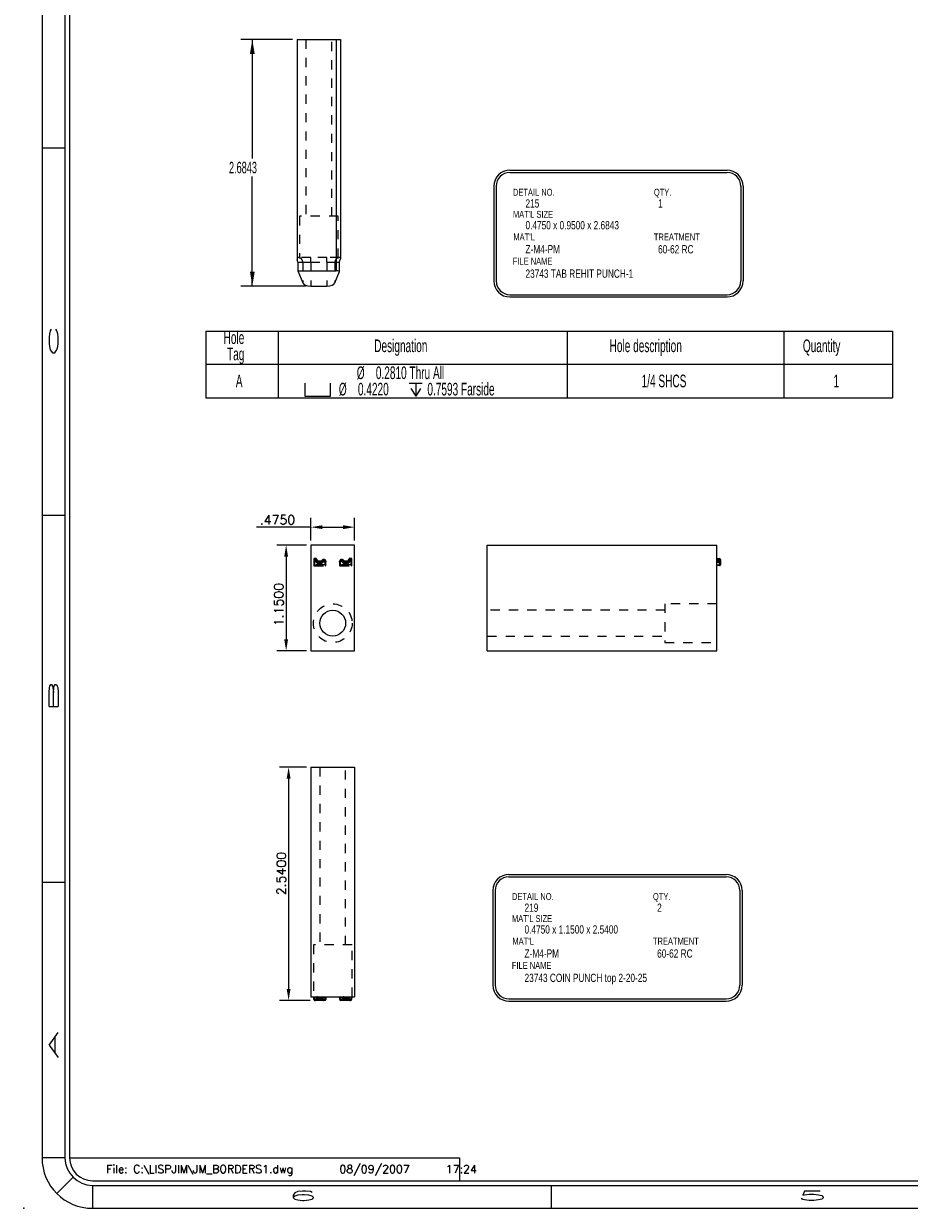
# Model space of a CAD drawing. Header units: inches. Extents: x 1802 to 2468, y -208 to -72.
# Tile 422 of 595: x 2231 to 2241, y -183 to -170. Entities that reach past the tile are written whole.
import ezdxf

# ---------------------------------------------------------------- set-up
doc = ezdxf.new("R2010")
doc.units = ezdxf.units.IN
doc.header["$LTSCALE"] = 0.5
doc.header["$MEASUREMENT"] = 0
doc.linetypes.add('HIDDEN', pattern=[0.225, 0.15, -0.075])
doc.layers.get('DEFPOINTS').update_dxf_attribs({"color": 8})
for name, color, linetype in [('SID-M-D', 42, 'Continuous'), ('SID-M-H', 4, 'HIDDEN'), ('SID-M-M', 233, 'Continuous'), ('SID-M-S', 105, 'Continuous')]:
    doc.layers.add(name, color=color, linetype=linetype)
doc.styles.add('DIEMAKER', font='romans.shx')
doc.styles.add('DM_AUTO_PLOT_UPDATE', font='ROMANS.SHX')
doc.styles.add('R', font='ROMAND.SHX')
doc.styles.add('SLDTEXTSTYLE0', font='TXT', dxfattribs={"width": 0.595745})
doc.dimstyles.new('LINEAR', dxfattribs={"dimtxt": 0.1, "dimasz": 0.125, "dimexe": 0.1, "dimexo": 0.05, "dimgap": 0.03, "dimtad": 1, "dimdec": 4, "dimzin": 4, "dimdsep": 46, "dimtxsty": 'DIEMAKER', "dimcen": 0, "dimclrd": 34, "dimclre": 34, "dimclrt": 42, "dimazin": 0, "dimtfac": 1, "dimtdec": 4, "dimtofl": 0, "dimtmove": 0, "dimatfit": 3, "dimfxl": 0, "dimtolj": 1, "dimtzin": 0, "dimarcsym": 0})

# ---------------------------------------------------------------- blocks, each defined once
blk = doc.blocks.new('*U9')
at = {"layer": 'SID-M-D'}
blk.add_point((-34.75, -0.55), dxfattribs=at)
at = {"layer": 'SID-M-S'}
for p, q in [((-34.55, 22), (-34.55, 0)), ((-34.3, 22), (-34.3, 0)), ((-34.25, 22), (-34.25, 0)), ((-34.55, 11), (-34.3, 11)), ((-34.55, 7), (-34.3, 7)), ((-34.55, 3), (-34.3, 3)), ((-34.3, 0), (-34.55, 0)), ((-34.25, 0), (-30, 0)), ((-30, 0), (-30, -0.25)), ((-34.212, -0.212), (-34.389, -0.389)), ((-34, -0.25), (0, -0.25)), ((-34, -0.3), (0, -0.3)), ((-34, -0.3), (-34, -0.55)), ((-29, -0.3), (-29, -0.55)), ((-34, -0.55), (0, -0.55))]:
    blk.add_line(p, q, dxfattribs=at)
for radius in [0.55, 0.3, 0.25]:
    blk.add_arc((-34, 0), radius, 180, 270, dxfattribs=at)
at = {"layer": 'SID-M-D', "style": 'R', "width": 4}
for s, p in [('C', (-34.374, 8.715)), ('B', (-34.374, 4.846)), ('A', (-34.374, 1.074))]:
    blk.add_text(s, height=0.1, rotation=90, dxfattribs=at).set_placement(p)
for s, p in [('6', (-31.882, -0.464)), ('5', (-26.327, -0.464))]:
    blk.add_text(s, height=0.1, dxfattribs=at).set_placement(p)
blk = doc.blocks.new('SW_SYMBOL_HOLE_SPOT')
at = {"layer": 'SID-M-D', "color": 0}
for p, q in [((0, 34.4), (0, 3)), ((63, 3), (63, 34.4)), ((0, 3), (63, 3))]:
    blk.add_line(p, q, dxfattribs=at)
blk = doc.blocks.new('SW_SYMBOL_HOLE_DEPTH')
at = {"layer": 'SID-M-D', "color": 0}
for p, q in [((0, 34.4), (31.5, 34.4)), ((15.7, 34.4), (15.7, 3)), ((3.9, 21.9), (15.7, 3)), ((27.6, 21.9), (15.7, 3))]:
    blk.add_line(p, q, dxfattribs=at)
blk = doc.blocks.new('*D184')
at = {"layer": 'DEFPOINTS', "color": 0}
for p in [(2234.764, -175.229), (2234.289, -175.425), (2234.764, -175.425)]:
    blk.add_point(p, dxfattribs=at)
at = {"layer": 'SID-M-D', "color": 34, "lineweight": -2}
for p, q in [((2234.289, -175.375), (2234.289, -175.129)), ((2234.764, -175.375), (2234.764, -175.129)), ((2234.289, -175.229), (2233.696, -175.229)), ((2234.414, -175.229), (2234.639, -175.229))]:
    blk.add_line(p, q, dxfattribs=at)
at = {"layer": 'SID-M-D', "color": 34}
for points in [[(2234.414, -175.208), (2234.414, -175.25), (2234.289, -175.229)], [(2234.639, -175.25), (2234.639, -175.208), (2234.764, -175.229)]]:
    blk.add_solid(points, dxfattribs=at)
at = {"layer": 'SID-M-D', "color": 42, "insert": (2233.924, -175.149), "char_height": 0.1, "attachment_point": 5, "style": 'DIEMAKER'}
blk.add_mtext('\\A1;.4750', dxfattribs=at)
blk = doc.blocks.new('*D185')
at = {"layer": 'DEFPOINTS', "color": 0}
for p in [(2234.289, -175.425), (2234.018, -176.575), (2234.289, -176.575)]:
    blk.add_point(p, dxfattribs=at)
at = {"layer": 'SID-M-D', "color": 34, "lineweight": -2}
for p, q in [((2234.239, -175.425), (2233.918, -175.425)), ((2234.018, -175.55), (2234.018, -176.45)), ((2234.239, -176.575), (2233.918, -176.575))]:
    blk.add_line(p, q, dxfattribs=at)
at = {"layer": 'SID-M-D', "color": 34}
for points in [[(2234.039, -175.55), (2233.997, -175.55), (2234.018, -175.425)], [(2233.997, -176.45), (2234.039, -176.45), (2234.018, -176.575)]]:
    blk.add_solid(points, dxfattribs=at)
at = {"layer": 'SID-M-D', "color": 42, "insert": (2233.938, -176.072), "char_height": 0.1, "attachment_point": 5, "rotation": 90, "style": 'DIEMAKER'}
blk.add_mtext('\\A1;1.1500', dxfattribs=at)
blk = doc.blocks.new('*D186')
at = {"layer": 'DEFPOINTS', "color": 0}
for p in [(2234.289, -177.843), (2234.045, -180.383), (2234.33, -180.383)]:
    blk.add_point(p, dxfattribs=at)
at = {"layer": 'SID-M-D', "color": 34, "lineweight": -2}
for p, q in [((2234.239, -177.843), (2233.945, -177.843)), ((2234.045, -177.968), (2234.045, -180.258)), ((2234.28, -180.383), (2233.945, -180.383))]:
    blk.add_line(p, q, dxfattribs=at)
at = {"layer": 'SID-M-D', "color": 34}
for points in [[(2234.066, -177.968), (2234.024, -177.968), (2234.045, -177.843)], [(2234.024, -180.258), (2234.066, -180.258), (2234.045, -180.383)]]:
    blk.add_solid(points, dxfattribs=at)
at = {"layer": 'SID-M-D', "color": 42, "insert": (2233.965, -179.001), "char_height": 0.1, "attachment_point": 5, "rotation": 90, "style": 'DIEMAKER'}
blk.add_mtext('\\A1;2.5400', dxfattribs=at)

msp = doc.modelspace()

# ---------------------------------------------------------------- linework, layer by layer
at = {"layer": 'SID-M-D'}
for p, q in [((2234.08682, -169.91861), (2233.52443, -169.91861)), ((2233.64943, -169.91861), (2233.64943, -171.21278)), ((2233.64943, -172.60289), (2233.64943, -171.41121)), ((2234.23575, -172.60289), (2233.52443, -172.60289))]:
    msp.add_line(p, q, dxfattribs=at)
at = {"layer": 'SID-M-D', "color": 0}
for p, q in [((2233.14394, -173.09405), (2233.14394, -173.45276)), ((2233.14394, -173.09405), (2233.93134, -173.09405)), ((2233.93134, -173.09405), (2233.93134, -173.45276)), ((2233.93134, -173.09405), (2237.08094, -173.09405)), ((2237.08094, -173.09405), (2237.08094, -173.45276)), ((2237.08094, -173.09405), (2239.44315, -173.09405)), ((2239.44315, -173.09405), (2239.44315, -173.45276)), ((2239.44315, -173.09405), (2240.62425, -173.09405)), ((2240.62425, -173.09405), (2240.62425, -173.45276)), ((2233.14394, -173.45276), (2233.93134, -173.45276)), ((2233.14394, -173.45276), (2233.14394, -173.81898)), ((2233.93134, -173.45276), (2237.08094, -173.45276)), ((2233.93134, -173.45276), (2233.93134, -173.81898)), ((2237.08094, -173.45276), (2239.44315, -173.45276)), ((2237.08094, -173.45276), (2237.08094, -173.81898)), ((2239.44315, -173.45276), (2240.62425, -173.45276)), ((2239.44315, -173.45276), (2239.44315, -173.81898)), ((2240.62425, -173.45276), (2240.62425, -173.81898)), ((2233.14394, -173.81898), (2233.93134, -173.81898)), ((2233.93134, -173.81898), (2237.08094, -173.81898)), ((2237.08094, -173.81898), (2239.44315, -173.81898)), ((2239.44315, -173.81898), (2240.62425, -173.81898))]:
    msp.add_line(p, q, dxfattribs=at)
at = {"layer": 'SID-M-D'}
for points in [[(2233.64943, -169.91861), (2233.62343, -170.07461), (2233.67543, -170.07461)], [(2233.64943, -172.60289), (2233.67543, -172.44689), (2233.62343, -172.44689)]]:
    msp.add_solid(points, dxfattribs=at)
at = {"layer": 'SID-M-H'}
for p, q in [((2234.23382, -169.91861), (2234.23382, -171.84361)), ((2234.51482, -171.84361), (2234.51482, -169.91861)), ((2234.58532, -171.84361), (2234.16332, -171.84361)), ((2234.16332, -171.84361), (2234.16332, -172.29361)), ((2234.58532, -172.29361), (2234.58532, -171.84361)), ((2234.14973, -172.29361), (2234.13682, -172.29361)), ((2234.14412, -172.34361), (2234.19858, -172.34361)), ((2234.28575, -172.29361), (2234.14973, -172.29361)), ((2234.19858, -172.34361), (2234.19858, -172.56633)), ((2234.19858, -172.34361), (2234.28575, -172.34361)), ((2234.28575, -172.34361), (2234.28575, -172.29361)), ((2234.46289, -172.29361), (2234.28575, -172.29361)), ((2234.28575, -172.34361), (2234.28575, -172.60289)), ((2234.28575, -172.34361), (2234.46289, -172.34361)), ((2234.46289, -172.34361), (2234.46289, -172.29361)), ((2234.59892, -172.29361), (2234.46289, -172.29361)), ((2234.46289, -172.34361), (2234.55006, -172.34361)), ((2234.46289, -172.34361), (2234.46289, -172.60289)), ((2234.55006, -172.34361), (2234.60053, -172.34361)), ((2234.55006, -172.34361), (2234.55006, -172.56633)), ((2234.61182, -172.29361), (2234.59892, -172.29361)), ((2234.31871, -175.5753), (2234.32031, -175.5769)), ((2234.31871, -175.5753), (2234.31871, -175.64458)), ((2234.3303, -175.5819), (2234.32031, -175.5769)), ((2234.32031, -175.5769), (2234.32031, -175.64298)), ((2234.32531, -175.57191), (2234.32371, -175.57031)), ((2234.34265, -175.57031), (2234.32371, -175.57031)), ((2234.32531, -175.57191), (2234.3303, -175.5819)), ((2234.34118, -175.57191), (2234.32531, -175.57191)), ((2234.34118, -175.57191), (2234.33661, -175.5819)), ((2234.34616, -175.57647), (2234.33661, -175.5819)), ((2234.34265, -175.57031), (2234.34118, -175.57191)), ((2234.34616, -175.57647), (2234.34762, -175.57487)), ((2234.34753, -175.59217), (2234.34616, -175.57647)), ((2234.34762, -175.57488), (2234.34762, -175.57487)), ((2234.7048, -175.57488), (2234.7048, -175.57487)), ((2234.7048, -175.57487), (2234.70627, -175.57647)), ((2234.70627, -175.57647), (2234.7049, -175.59217)), ((2234.70627, -175.57647), (2234.71582, -175.5819)), ((2234.72872, -175.57031), (2234.70978, -175.57031)), ((2234.71124, -175.57191), (2234.70978, -175.57031)), ((2234.72712, -175.57191), (2234.71124, -175.57191)), ((2234.71124, -175.57191), (2234.71582, -175.5819)), ((2234.72712, -175.57191), (2234.72213, -175.5819)), ((2234.73211, -175.5769), (2234.72213, -175.5819)), ((2234.72872, -175.57031), (2234.72712, -175.57191)), ((2234.73211, -175.5769), (2234.73371, -175.5753)), ((2234.73211, -175.64298), (2234.73211, -175.5769)), ((2234.73371, -175.64458), (2234.73371, -175.5753)), ((2238.71055, -175.57487), (2238.74107, -175.57647)), ((2238.74107, -175.57647), (2238.71055, -175.57487)), ((2238.71055, -175.5753), (2238.74107, -175.5769)), ((2238.71114, -175.58443), (2238.71055, -175.5812)), ((2238.74107, -175.57647), (2238.74107, -175.59217)), ((2238.74107, -175.59217), (2238.74107, -175.57647)), ((2238.74107, -175.5769), (2238.74107, -175.64298)), ((2234.32031, -175.64298), (2234.31871, -175.64458)), ((2234.3303, -175.63798), (2234.32031, -175.64298)), ((2234.32371, -175.64957), (2234.32531, -175.64797)), ((2234.32371, -175.64957), (2234.44732, -175.64957)), ((2234.3303, -175.63798), (2234.32531, -175.64797)), ((2234.32531, -175.64797), (2234.44572, -175.64797)), ((2234.3303, -175.5819), (2234.33661, -175.5819)), ((2234.3303, -175.63798), (2234.3303, -175.5819)), ((2234.44073, -175.63798), (2234.3303, -175.63798)), ((2234.33661, -175.5819), (2234.33758, -175.59304)), ((2234.34753, -175.59217), (2234.33758, -175.59304)), ((2234.34858, -175.59207), (2234.34753, -175.59217)), ((2234.39721, -175.59956), (2234.36873, -175.59956)), ((2234.36873, -175.61054), (2234.39721, -175.61054)), ((2234.36873, -175.61054), (2234.36873, -175.6116)), ((2234.36873, -175.6116), (2234.36873, -175.62158)), ((2234.39721, -175.6116), (2234.36873, -175.6116)), ((2234.36873, -175.62158), (2234.39721, -175.62158)), ((2234.39721, -175.61054), (2234.39721, -175.6116)), ((2234.39721, -175.6116), (2234.39721, -175.62158)), ((2234.41511, -175.59974), (2234.41603, -175.60026)), ((2234.44073, -175.61), (2234.45072, -175.61)), ((2234.44073, -175.61), (2234.44073, -175.63798)), ((2234.44073, -175.63798), (2234.45072, -175.64298)), ((2234.44073, -175.63798), (2234.44572, -175.64797)), ((2234.44572, -175.64797), (2234.44732, -175.64957)), ((2234.45232, -175.61), (2234.45072, -175.61)), ((2234.45072, -175.64298), (2234.45072, -175.61)), ((2234.45232, -175.64458), (2234.45072, -175.64298)), ((2234.45232, -175.64458), (2234.45232, -175.61)), ((2234.60011, -175.61), (2234.60011, -175.64458)), ((2234.60011, -175.61), (2234.60171, -175.61)), ((2234.60171, -175.64298), (2234.60011, -175.64458)), ((2234.6117, -175.61), (2234.60171, -175.61)), ((2234.60171, -175.61), (2234.60171, -175.64298)), ((2234.6117, -175.63798), (2234.60171, -175.64298)), ((2234.6051, -175.64957), (2234.6067, -175.64797)), ((2234.6051, -175.64957), (2234.72872, -175.64957)), ((2234.6117, -175.63798), (2234.6067, -175.64797)), ((2234.6067, -175.64797), (2234.72712, -175.64797)), ((2234.6117, -175.63798), (2234.6117, -175.61)), ((2234.72213, -175.63798), (2234.6117, -175.63798)), ((2234.63731, -175.59974), (2234.6364, -175.60026)), ((2234.68369, -175.59956), (2234.65522, -175.59956)), ((2234.65522, -175.61054), (2234.65522, -175.6116)), ((2234.65522, -175.61054), (2234.68369, -175.61054)), ((2234.65522, -175.62158), (2234.65522, -175.6116)), ((2234.68369, -175.6116), (2234.65522, -175.6116)), ((2234.65522, -175.62158), (2234.68369, -175.62158)), ((2234.68369, -175.61054), (2234.68369, -175.6116)), ((2234.68369, -175.62158), (2234.68369, -175.6116)), ((2234.70385, -175.59207), (2234.7049, -175.59217)), ((2234.7049, -175.59217), (2234.71485, -175.59304)), ((2234.71485, -175.59304), (2234.71582, -175.5819)), ((2234.71582, -175.5819), (2234.72213, -175.5819)), ((2234.72213, -175.5819), (2234.72213, -175.63798)), ((2234.73211, -175.64298), (2234.72213, -175.63798)), ((2234.72213, -175.63798), (2234.72712, -175.64797)), ((2234.72712, -175.64797), (2234.72872, -175.64957)), ((2234.73371, -175.64458), (2234.73211, -175.64298)), ((2238.71055, -175.59956), (2238.71055, -175.59956)), ((2238.71055, -175.59956), (2238.71055, -175.59956)), ((2238.71055, -175.61), (2238.74107, -175.61)), ((2238.71055, -175.61), (2238.74107, -175.61)), ((2238.74107, -175.64298), (2238.71055, -175.64458)), ((2238.71055, -175.64458), (2238.74107, -175.64298)), ((2238.74107, -175.64298), (2238.71055, -175.64458)), ((2238.71885, -175.59013), (2238.7158, -175.58939)), ((2238.74107, -175.59129), (2238.71883, -175.59012)), ((2238.72097, -175.59207), (2238.74107, -175.59217)), ((2238.72097, -175.59207), (2238.74107, -175.59217)), ((2238.72097, -175.59974), (2238.74107, -175.60026)), ((2238.72097, -175.61054), (2238.74107, -175.6116)), ((2238.72097, -175.61054), (2238.72097, -175.61054)), ((2238.72097, -175.61054), (2238.72097, -175.61054)), ((2238.74107, -175.61), (2238.74107, -175.59131)), ((2238.74107, -175.61), (2238.74107, -175.59131)), ((2238.74107, -175.59217), (2238.74107, -175.6116)), ((2238.74107, -175.6116), (2238.74107, -175.59217)), ((2238.74107, -175.6116), (2238.74107, -175.60026)), ((2238.74107, -175.60026), (2238.74107, -175.6116)), ((2238.75055, -175.61), (2238.74107, -175.61)), ((2238.74107, -175.61), (2238.74107, -175.64298)), ((2238.74107, -175.64298), (2238.74107, -175.61)), ((2238.75055, -175.61), (2238.74107, -175.61)), ((2238.14555, -176.06367), (2238.14555, -176.48567)), ((2238.71055, -176.06367), (2238.14555, -176.06367)), ((2238.14555, -176.13417), (2236.21055, -176.13417)), ((2236.21055, -176.41517), (2238.14555, -176.41517)), ((2238.14555, -176.48567), (2238.71055, -176.48567)), ((2234.38571, -177.8434), (2234.38571, -179.7784)), ((2234.66671, -179.7784), (2234.66671, -177.8434)), ((2234.73721, -179.7784), (2234.31521, -179.7784)), ((2234.31521, -179.7784), (2234.31521, -180.3434)), ((2234.73721, -180.3434), (2234.73721, -179.7784)), ((2234.32531, -180.37393), (2234.32371, -180.3434)), ((2234.34265, -180.3434), (2234.34118, -180.37393)), ((2234.34616, -180.37393), (2234.34762, -180.3434)), ((2234.34858, -180.35383), (2234.34753, -180.37393)), ((2234.36873, -180.35383), (2234.36873, -180.37393)), ((2234.36873, -180.35383), (2234.39721, -180.35383)), ((2234.39721, -180.35383), (2234.39721, -180.37393)), ((2234.41511, -180.35383), (2234.41603, -180.37393)), ((2234.63731, -180.35383), (2234.6364, -180.37393)), ((2234.65522, -180.35383), (2234.65522, -180.37393)), ((2234.65522, -180.35383), (2234.68369, -180.35383)), ((2234.68369, -180.35383), (2234.68369, -180.37393)), ((2234.70385, -180.35383), (2234.7049, -180.37393)), ((2234.7048, -180.3434), (2234.70627, -180.37393)), ((2234.71124, -180.37393), (2234.70978, -180.3434)), ((2234.72872, -180.3434), (2234.72712, -180.37393)), ((2234.34118, -180.37393), (2234.32531, -180.37393)), ((2234.34753, -180.37393), (2234.34616, -180.37393)), ((2234.36873, -180.37393), (2234.34753, -180.37393)), ((2234.39721, -180.37393), (2234.36873, -180.37393)), ((2234.36873, -180.37393), (2234.36873, -180.3834)), ((2234.41603, -180.37393), (2234.39721, -180.37393)), ((2234.39721, -180.37393), (2234.39721, -180.3834)), ((2234.45072, -180.37393), (2234.41603, -180.37393)), ((2234.6364, -180.37393), (2234.60171, -180.37393)), ((2234.65522, -180.37393), (2234.6364, -180.37393)), ((2234.65522, -180.3834), (2234.65522, -180.37393)), ((2234.68369, -180.37393), (2234.65522, -180.37393)), ((2234.68369, -180.3834), (2234.68369, -180.37393)), ((2234.7049, -180.37393), (2234.68369, -180.37393)), ((2234.70627, -180.37393), (2234.7049, -180.37393)), ((2234.72712, -180.37393), (2234.71124, -180.37393))]:
    msp.add_line(p, q, dxfattribs=at)
msp.add_circle((2234.52621, -176.27467), 0.211, dxfattribs=at)
for centre, radius, start, end in [((2234.14915, -172.34305), 0.04944, 359.344968, 89.329637), ((2234.5995, -172.34305), 0.04944, 90.670363, 180.655032), ((2234.32532, -175.57692), 0.00501, 90.183596, 179.816404), ((2234.34117, -175.57692), 0.00501, 5.164848, 89.835152), ((2234.71126, -175.57692), 0.00501, 90.164848, 174.835152), ((2234.7271, -175.57692), 0.00501, 0.183596, 89.816404), ((2238.718, -175.57419), 0.02319, 354.359228, 5.640772), ((2238.718, -175.57419), 0.02319, 354.359228, 5.640772), ((2238.71714, -175.57441), 0.02406, 354.043308, 5.956692), ((2234.32532, -175.64296), 0.00501, 180.183596, 269.816404), ((2234.36873, -175.59031), 0.03127, 185, 270), ((2234.36873, -175.59031), 0.02128, 185, 270), ((2234.39721, -175.59031), 0.02128, 270, 332.145087), ((2234.39721, -175.59031), 0.03127, 270, 331.426704), ((2234.43201, -175.61), 0.01871, 0, 148.629593), ((2234.43201, -175.61), 0.00872, 0, 147.17894), ((2234.44571, -175.64296), 0.00501, 270.183596, 359.816404), ((2234.62042, -175.61), 0.01871, 31.370407, 180), ((2234.60672, -175.64296), 0.00501, 180.183596, 269.816404), ((2234.62042, -175.61), 0.00872, 32.82106, 180), ((2234.65522, -175.59031), 0.03127, 208.573296, 270), ((2234.65522, -175.59031), 0.02128, 207.854913, 270), ((2234.68369, -175.59031), 0.02128, 270, 355), ((2234.68369, -175.59031), 0.03127, 270, 355), ((2234.7271, -175.64296), 0.00501, 270.183596, 359.816404), ((2238.74055, -175.60127), 0.01, 0, 87), ((2238.74334, -175.61951), 0.02744, 74.765802, 94.73921), ((2238.74334, -175.61951), 0.02744, 74.765802, 94.73921), ((2238.74055, -175.62158), 0.01, 0, 87), ((2238.71714, -175.64547), 0.02406, 354.043308, 5.956692), ((2238.71714, -175.64547), 0.02406, 354.043308, 5.956692), ((2238.71714, -175.64547), 0.02406, 354.043308, 5.956692), ((2234.32281, -180.35), 0.02406, 264.043308, 275.956692), ((2234.33756, -180.37342), 0.00998, 270.101794, 357.116372), ((2234.34367, -180.34499), 0.02905, 265.08793, 274.91207), ((2234.71486, -180.37342), 0.00998, 182.883628, 269.898206), ((2234.70876, -180.34499), 0.02905, 265.08793, 274.91207), ((2234.72962, -180.35), 0.02406, 264.043308, 275.956692)]:
    msp.add_arc(centre, radius, start, end, dxfattribs=at)
for centre, major_axis, ratio, start_param, end_param in [((2234.32372, -175.57532), (0.00355, -0.00355), 0.99726469, 2.35756402, 3.92562129), ((2234.34264, -175.57532), (-0.00339, -0.0037), 0.99748315, 2.4010828, 3.88210251), ((2234.70979, -175.57532), (0.00339, -0.0037), 0.99748315, 2.4010828, 3.88210251), ((2234.72871, -175.57532), (-0.00355, -0.00355), 0.99726469, 2.35756402, 3.92562129), ((2238.74055, -175.5819), (0.01, 0), 0.54357787, 0, 1.51843645), ((2238.74055, -175.5819), (0.01, 0), 0.54357787, 0, 1.51843645), ((2238.74055, -175.5819), (0.01, 0), 0.5, 0, 1.51843645), ((2234.32372, -175.64456), (0.00355, 0.00355), 0.99726469, 2.35756402, 3.92562129), ((2234.44731, -175.64456), (-0.00355, 0.00355), 0.99726469, 2.35756402, 3.92562129), ((2234.60512, -175.64456), (0.00355, 0.00355), 0.99726469, 2.35756402, 3.92562129), ((2234.72871, -175.64456), (-0.00355, 0.00355), 0.99726469, 2.35756402, 3.92562129), ((2238.74055, -175.63798), (0.01, 0), 0.5, 4.76474886, 6.28318531), ((2238.74055, -175.63798), (0.01, 0), 0.5, 4.76474886, 6.28318531), ((2238.74055, -175.63798), (0.01, 0), 0.5, 4.76474886, 6.28318531), ((2234.3303, -180.3734), (0, 0.01), 0.5, 1.6231562, 3.14159265), ((2234.33661, -180.3734), (0, 0.01), 0.95626294, 3.14159265, 4.6600291), ((2234.33661, -180.3734), (0, 0.01), 0.45816559, 3.14159265, 4.6600291), ((2234.71582, -180.3734), (0, 0.01), 0.95626294, 1.6231562, 3.14159265), ((2234.71582, -180.3734), (0, 0.01), 0.45816559, 1.6231562, 3.14159265), ((2234.72213, -180.3734), (0, 0.01), 0.5, 3.14159265, 4.6600291)]:
    msp.add_ellipse(centre, major_axis=major_axis, ratio=ratio, start_param=start_param, end_param=end_param, dxfattribs=at)
for points in [[(2234.35952, -175.59112), (2234.35902, -175.5854), (2234.35332, -175.58014), (2234.34762, -175.57488)], [(2234.34858, -175.59207), (2234.34808, -175.58636), (2234.34785, -175.58062), (2234.34762, -175.57488)], [(2234.7048, -175.57488), (2234.6991, -175.58014), (2234.69341, -175.5854), (2234.6929, -175.59112)], [(2234.7048, -175.57488), (2234.70458, -175.58062), (2234.70435, -175.58636), (2234.70385, -175.59207)], [(2238.71055, -175.57488), (2238.71576, -175.58062), (2238.72097, -175.58636), (2238.72097, -175.59207)], [(2238.72097, -175.59207), (2238.72097, -175.58636), (2238.71576, -175.58062), (2238.71055, -175.57488)], [(2234.34858, -180.35383), (2234.34808, -180.35383), (2234.34785, -180.34862), (2234.34762, -180.3434)], [(2234.7048, -180.3434), (2234.70458, -180.34862), (2234.70435, -180.35383), (2234.70385, -180.35383)]]:
    msp.add_open_spline(points, degree=3, dxfattribs=at)
for points, knots in [([(2234.45232, -175.61), (2234.45251, -175.60923), (2234.45291, -175.60769), (2234.45315, -175.60529), (2234.45312, -175.60237), (2234.45259, -175.59897), (2234.45082, -175.59387), (2234.44668, -175.588), (2234.43931, -175.58286), (2234.43014, -175.58065), (2234.4221, -175.5816), (2234.41607, -175.58408), (2234.41192, -175.58682), (2234.40824, -175.59026), (2234.4064, -175.59305), (2234.40548, -175.59446)], [0, 0, 0, 0, 0.03333988, 0.06714415, 0.10189152, 0.15669808, 0.21183353, 0.32937238, 0.45371364, 0.58426953, 0.71956023, 0.78873191, 0.85890201, 0.92886564, 1, 1, 1, 1]), ([(2234.64695, -175.59446), (2234.64635, -175.59351), (2234.64515, -175.59162), (2234.64294, -175.5891), (2234.64006, -175.58651), (2234.63636, -175.58409), (2234.63033, -175.5816), (2234.62228, -175.58065), (2234.61312, -175.58286), (2234.60574, -175.588), (2234.60161, -175.59386), (2234.59983, -175.59897), (2234.59926, -175.60275), (2234.59927, -175.60649), (2234.59983, -175.60884), (2234.60011, -175.61)], [0, 0, 0, 0, 0.04757096, 0.09439815, 0.14119875, 0.21106581, 0.2805356, 0.41582138, 0.54637253, 0.67070927, 0.78824385, 0.84308416, 0.89818182, 0.94974478, 1, 1, 1, 1]), ([(2238.71885, -175.59013), (2238.7178, -175.58996), (2238.71561, -175.5896), (2238.71282, -175.58752), (2238.7109, -175.58456), (2238.71066, -175.5823), (2238.71055, -175.5812)], [0, 0, 0, 0, 0.23376841, 0.49028192, 0.75187268, 1, 1, 1, 1]), ([(2234.35952, -175.59112), (2234.35701, -175.59134), (2234.35409, -175.59159), (2234.34986, -175.59196), (2234.34871, -175.59206), (2234.34858, -175.59207)], [0, 0, 0, 0, 0.5, 0.5, 1, 1, 1, 1]), ([(2234.34858, -175.59207), (2234.34901, -175.59706), (2234.35138, -175.60185), (2234.35875, -175.60861), (2234.36373, -175.61054), (2234.36873, -175.61054)], [0, 0, 0, 0, 0.5, 0.5, 1, 1, 1, 1]), ([(2234.36873, -175.59956), (2234.36815, -175.59953), (2234.36701, -175.59948), (2234.36536, -175.599), (2234.36383, -175.59822), (2234.36247, -175.59718), (2234.3613, -175.5959), (2234.36041, -175.59443), (2234.35976, -175.59282), (2234.3596, -175.59168), (2234.35952, -175.59112)], [0, 0, 0, 0, 0.12673421, 0.24938413, 0.37243145, 0.50031606, 0.62306488, 0.75001478, 0.87494199, 1, 1, 1, 1]), ([(2234.36873, -175.59956), (2234.36873, -175.60208), (2234.36873, -175.60501), (2234.36873, -175.60925), (2234.36873, -175.61041), (2234.36873, -175.61054)], [0, 0, 0, 0, 0.5, 0.5, 1, 1, 1, 1]), ([(2234.40548, -175.59446), (2234.4052, -175.59495), (2234.40464, -175.59593), (2234.40346, -175.59718), (2234.40187, -175.59837), (2234.39977, -175.59936), (2234.39806, -175.59949), (2234.39721, -175.59956)], [0, 0, 0, 0, 0.16585661, 0.3305361, 0.49973771, 0.75036766, 1, 1, 1, 1]), ([(2234.39721, -175.59956), (2234.39721, -175.60208), (2234.39721, -175.60501), (2234.39721, -175.60925), (2234.39721, -175.61041), (2234.39721, -175.61054)], [0, 0, 0, 0, 0.5, 0.5, 1, 1, 1, 1]), ([(2234.39721, -175.61054), (2234.39813, -175.61051), (2234.39996, -175.61043), (2234.40266, -175.60985), (2234.40526, -175.60894), (2234.40851, -175.60726), (2234.41218, -175.60439), (2234.41414, -175.60129), (2234.41511, -175.59974)], [0, 0, 0, 0, 0.12533733, 0.25067459, 0.3760117, 0.50134859, 0.75067401, 1, 1, 1, 1]), ([(2234.40548, -175.59446), (2234.4061, -175.5948), (2234.40744, -175.59553), (2234.4095, -175.59666), (2234.41158, -175.59781), (2234.4134, -175.59883), (2234.41472, -175.59956), (2234.41497, -175.5997), (2234.41509, -175.59977)], [0, 0, 0, 0, 0.12704341, 0.27437717, 0.44074004, 0.62206933, 0.8113982, 1, 1, 1, 1]), ([(2234.41511, -175.59974), (2234.4156, -175.59901), (2234.41657, -175.59753), (2234.41841, -175.59556), (2234.42052, -175.59381), (2234.42291, -175.59234), (2234.42553, -175.59119), (2234.42836, -175.59042), (2234.43132, -175.59006), (2234.43437, -175.59016), (2234.43776, -175.59079), (2234.44144, -175.5922), (2234.44514, -175.59462), (2234.44855, -175.59819), (2234.45154, -175.60331), (2234.45204, -175.60762), (2234.45232, -175.61)], [0, 0, 0, 0, 0.0495045, 0.10014014, 0.15195699, 0.20500313, 0.25932471, 0.3149661, 0.37197002, 0.43037761, 0.49022862, 0.57139234, 0.6582121, 0.74634958, 0.86020593, 1, 1, 1, 1]), ([(2234.41603, -175.60026), (2234.41615, -175.60032), (2234.41714, -175.60088), (2234.42032, -175.60271), (2234.42251, -175.60398), (2234.42467, -175.60527)], [0, 0, 0, 0, 0.5, 0.5, 1, 1, 1, 1]), ([(2234.60011, -175.61), (2234.60016, -175.60905), (2234.60026, -175.60723), (2234.60086, -175.60464), (2234.60169, -175.60233), (2234.60271, -175.60029), (2234.60384, -175.59853), (2234.60503, -175.59704), (2234.60621, -175.59579), (2234.60813, -175.59408), (2234.61098, -175.5922), (2234.61541, -175.5905), (2234.62044, -175.58987), (2234.62578, -175.59066), (2234.63052, -175.59274), (2234.63452, -175.59578), (2234.63639, -175.59844), (2234.63731, -175.59974)], [0, 0, 0, 0, 0.05571455, 0.10771688, 0.15602685, 0.20066293, 0.24164225, 0.2789806, 0.31269251, 0.34279132, 0.42956952, 0.51076103, 0.61720657, 0.71910378, 0.81669336, 0.91023309, 1, 1, 1, 1]), ([(2234.6364, -175.60026), (2234.63628, -175.60032), (2234.63529, -175.60088), (2234.63211, -175.60271), (2234.62992, -175.60398), (2234.62775, -175.60527)], [0, 0, 0, 0, 0.5, 0.5, 1, 1, 1, 1]), ([(2234.63731, -175.59974), (2234.63777, -175.60053), (2234.63869, -175.60211), (2234.64045, -175.60423), (2234.64246, -175.6061), (2234.64546, -175.60819), (2234.64971, -175.61011), (2234.65338, -175.6104), (2234.65522, -175.61054)], [0, 0, 0, 0, 0.12495155, 0.24990299, 0.37485428, 0.49980542, 0.74990241, 1, 1, 1, 1]), ([(2234.64695, -175.59446), (2234.64635, -175.59478), (2234.64517, -175.59543), (2234.64348, -175.59637), (2234.64198, -175.59721), (2234.6407, -175.59793), (2234.63967, -175.5985), (2234.63889, -175.59894), (2234.63832, -175.59925), (2234.63792, -175.59947), (2234.63766, -175.59961), (2234.6375, -175.59969), (2234.63741, -175.59974), (2234.63736, -175.59976), (2234.63734, -175.59977), (2234.63734, -175.59977)], [0, 0, 0, 0, 0.12223797, 0.24249952, 0.35799899, 0.46637613, 0.56588275, 0.65542669, 0.73449998, 0.80304354, 0.86129699, 0.90966498, 0.94861309, 0.97859417, 1, 1, 1, 1]), ([(2234.65522, -175.59956), (2234.65465, -175.59953), (2234.65352, -175.59947), (2234.65187, -175.59898), (2234.6501, -175.59808), (2234.64827, -175.59665), (2234.64739, -175.59519), (2234.64695, -175.59446)], [0, 0, 0, 0, 0.16619665, 0.33126672, 0.50102048, 0.75088217, 1, 1, 1, 1]), ([(2234.65522, -175.59956), (2234.65522, -175.60208), (2234.65522, -175.60501), (2234.65522, -175.60925), (2234.65522, -175.61041), (2234.65522, -175.61054)], [0, 0, 0, 0, 0.5, 0.5, 1, 1, 1, 1]), ([(2234.6929, -175.59112), (2234.69283, -175.59169), (2234.69267, -175.59282), (2234.69205, -175.59443), (2234.69115, -175.59588), (2234.68999, -175.59715), (2234.68861, -175.5982), (2234.68707, -175.59896), (2234.68541, -175.59947), (2234.68427, -175.59953), (2234.68369, -175.59956)], [0, 0, 0, 0, 0.12673421, 0.24938413, 0.37243145, 0.50031606, 0.62306488, 0.75001478, 0.87494199, 1, 1, 1, 1]), ([(2234.68369, -175.61054), (2234.6887, -175.61054), (2234.69367, -175.60861), (2234.70105, -175.60185), (2234.70341, -175.59706), (2234.70385, -175.59207)], [0, 0, 0, 0, 0.5, 0.5, 1, 1, 1, 1]), ([(2234.68369, -175.59956), (2234.68369, -175.60208), (2234.68369, -175.60501), (2234.68369, -175.60925), (2234.68369, -175.61041), (2234.68369, -175.61054)], [0, 0, 0, 0, 0.5, 0.5, 1, 1, 1, 1]), ([(2234.6929, -175.59112), (2234.69542, -175.59134), (2234.69833, -175.59159), (2234.70256, -175.59196), (2234.70372, -175.59206), (2234.70385, -175.59207)], [0, 0, 0, 0, 0.5, 0.5, 1, 1, 1, 1]), ([(2238.72097, -175.59974), (2238.72096, -175.59901), (2238.72093, -175.59753), (2238.7208, -175.59556), (2238.72059, -175.59381), (2238.7203, -175.59234), (2238.71994, -175.59119), (2238.7195, -175.59042), (2238.71898, -175.59006), (2238.71839, -175.59016), (2238.71764, -175.59079), (2238.71671, -175.5922), (2238.71557, -175.59462), (2238.71421, -175.59819), (2238.71253, -175.60331), (2238.71125, -175.60762), (2238.71055, -175.61)], [0, 0, 0, 0, 0.0495045, 0.10014014, 0.15195699, 0.20500313, 0.25932471, 0.3149661, 0.37197002, 0.43037761, 0.49022862, 0.57139234, 0.6582121, 0.74634958, 0.86020593, 1, 1, 1, 1]), ([(2238.71055, -175.61), (2238.71083, -175.60905), (2238.71137, -175.60723), (2238.71214, -175.60464), (2238.71286, -175.60233), (2238.71352, -175.60029), (2238.71412, -175.59853), (2238.71466, -175.59704), (2238.71513, -175.59579), (2238.71583, -175.59408), (2238.71671, -175.5922), (2238.71783, -175.5905), (2238.71888, -175.58987), (2238.71979, -175.59066), (2238.72044, -175.59274), (2238.72087, -175.59578), (2238.72094, -175.59844), (2238.72097, -175.59974)], [0, 0, 0, 0, 0.05571455, 0.10771688, 0.15602685, 0.20066293, 0.24164225, 0.2789806, 0.31269251, 0.34279132, 0.42956952, 0.51076103, 0.61720657, 0.71910378, 0.81669336, 0.91023309, 1, 1, 1, 1]), ([(2238.71055, -175.59112), (2238.71055, -175.59134), (2238.71155, -175.59159), (2238.71558, -175.59196), (2238.71845, -175.59206), (2238.72097, -175.59207)], [0, 0, 0, 0, 0.5, 0.5, 1, 1, 1, 1]), ([(2238.71055, -175.59112), (2238.71055, -175.59134), (2238.71155, -175.59159), (2238.71558, -175.59196), (2238.71845, -175.59206), (2238.72097, -175.59207)], [0, 0, 0, 0, 0.5, 0.5, 1, 1, 1, 1]), ([(2238.71055, -175.59446), (2238.71058, -175.59478), (2238.71066, -175.59543), (2238.71122, -175.59637), (2238.71207, -175.59721), (2238.71313, -175.59793), (2238.7143, -175.5985), (2238.7155, -175.59894), (2238.71665, -175.59925), (2238.7177, -175.59947), (2238.71863, -175.59961), (2238.71942, -175.59969), (2238.72007, -175.59974), (2238.72056, -175.59976), (2238.72085, -175.59977), (2238.72097, -175.59977)], [0, 0, 0, 0, 0.12223797, 0.24249952, 0.35799899, 0.46637613, 0.56588275, 0.65542669, 0.73449998, 0.80304354, 0.86129699, 0.90966498, 0.94861309, 0.97859417, 1, 1, 1, 1]), ([(2238.71055, -175.59956), (2238.71055, -175.60208), (2238.71155, -175.60501), (2238.71558, -175.60925), (2238.71845, -175.61041), (2238.72097, -175.61054)], [0, 0, 0, 0, 0.5, 0.5, 1, 1, 1, 1]), ([(2238.72097, -175.61054), (2238.72097, -175.61054), (2238.72097, -175.60861), (2238.72097, -175.60185), (2238.72097, -175.59706), (2238.72097, -175.59207)], [0, 0, 0, 0, 0.5, 0.5, 1, 1, 1, 1]), ([(2238.72097, -175.59207), (2238.72097, -175.59706), (2238.72097, -175.60185), (2238.72097, -175.60861), (2238.72097, -175.61054), (2238.72097, -175.61054)], [0, 0, 0, 0, 0.5, 0.5, 1, 1, 1, 1]), ([(2238.72097, -175.59974), (2238.72097, -175.60053), (2238.72097, -175.60211), (2238.72097, -175.60423), (2238.72097, -175.6061), (2238.72097, -175.60819), (2238.72097, -175.61011), (2238.72097, -175.6104), (2238.72097, -175.61054)], [0, 0, 0, 0, 0.12495155, 0.24990299, 0.37485428, 0.49980542, 0.74990241, 1, 1, 1, 1]), ([(2238.72097, -175.61054), (2238.72097, -175.61051), (2238.72097, -175.61043), (2238.72097, -175.60985), (2238.72097, -175.60894), (2238.72097, -175.60726), (2238.72097, -175.60439), (2238.72097, -175.60129), (2238.72097, -175.59974)], [0, 0, 0, 0, 0.12533733, 0.25067459, 0.3760117, 0.50134859, 0.75067401, 1, 1, 1, 1]), ([(2238.74107, -175.60026), (2238.74362, -175.60032), (2238.74606, -175.60088), (2238.74954, -175.60271), (2238.75055, -175.60398), (2238.75055, -175.60527)], [0, 0, 0, 0, 0.5, 0.5, 1, 1, 1, 1]), ([(2234.35952, -180.3434), (2234.35701, -180.3434), (2234.35409, -180.34441), (2234.34986, -180.34844), (2234.34871, -180.35131), (2234.34858, -180.35383)], [0, 0, 0, 0, 0.5, 0.5, 1, 1, 1, 1]), ([(2234.34858, -180.35383), (2234.34901, -180.35383), (2234.35138, -180.35383), (2234.35875, -180.35383), (2234.36373, -180.35383), (2234.36873, -180.35383)], [0, 0, 0, 0, 0.5, 0.5, 1, 1, 1, 1]), ([(2234.36873, -180.3434), (2234.36873, -180.3434), (2234.36873, -180.34441), (2234.36873, -180.34844), (2234.36873, -180.35131), (2234.36873, -180.35383)], [0, 0, 0, 0, 0.5, 0.5, 1, 1, 1, 1]), ([(2234.39721, -180.3434), (2234.39721, -180.3434), (2234.39721, -180.34441), (2234.39721, -180.34844), (2234.39721, -180.35131), (2234.39721, -180.35383)], [0, 0, 0, 0, 0.5, 0.5, 1, 1, 1, 1]), ([(2234.39721, -180.35383), (2234.39813, -180.35383), (2234.39996, -180.35383), (2234.40266, -180.35383), (2234.40526, -180.35383), (2234.40851, -180.35383), (2234.41218, -180.35382), (2234.41414, -180.35383), (2234.41511, -180.35383)], [0, 0, 0, 0, 0.12533733, 0.25067459, 0.3760117, 0.50134859, 0.75067401, 1, 1, 1, 1]), ([(2234.40548, -180.3434), (2234.4061, -180.34344), (2234.40744, -180.34353), (2234.4095, -180.3443), (2234.41158, -180.34572), (2234.4134, -180.3479), (2234.41472, -180.35069), (2234.41497, -180.35278), (2234.41509, -180.35383)], [0, 0, 0, 0, 0.12704341, 0.27437717, 0.44074004, 0.62206933, 0.8113982, 1, 1, 1, 1]), ([(2234.41511, -180.35382), (2234.4156, -180.35381), (2234.41657, -180.35379), (2234.41841, -180.35365), (2234.42052, -180.35344), (2234.42291, -180.35316), (2234.42553, -180.3528), (2234.42836, -180.35236), (2234.43132, -180.35184), (2234.43437, -180.35124), (2234.43776, -180.3505), (2234.44144, -180.34956), (2234.44514, -180.34843), (2234.44855, -180.34706), (2234.45154, -180.34538), (2234.45204, -180.34411), (2234.45232, -180.3434)], [0, 0, 0, 0, 0.0495045, 0.10014014, 0.15195699, 0.20500313, 0.25932471, 0.3149661, 0.37197002, 0.43037761, 0.49022862, 0.57139234, 0.6582121, 0.74634958, 0.86020593, 1, 1, 1, 1]), ([(2234.60011, -180.3434), (2234.60016, -180.34368), (2234.60026, -180.34422), (2234.60086, -180.345), (2234.60169, -180.34572), (2234.60271, -180.34638), (2234.60384, -180.34697), (2234.60503, -180.34751), (2234.60621, -180.34799), (2234.60813, -180.34868), (2234.61098, -180.34956), (2234.61541, -180.35069), (2234.62044, -180.35174), (2234.62578, -180.35265), (2234.63052, -180.3533), (2234.63452, -180.35372), (2234.63639, -180.35379), (2234.63731, -180.35382)], [0, 0, 0, 0, 0.05571455, 0.10771688, 0.15602685, 0.20066293, 0.24164225, 0.2789806, 0.31269251, 0.34279132, 0.42956952, 0.51076103, 0.61720657, 0.71910378, 0.81669336, 0.91023309, 1, 1, 1, 1]), ([(2234.63731, -180.35383), (2234.63777, -180.35383), (2234.63869, -180.35383), (2234.64045, -180.35383), (2234.64246, -180.35383), (2234.64546, -180.35383), (2234.64971, -180.35382), (2234.65338, -180.35383), (2234.65522, -180.35383)], [0, 0, 0, 0, 0.12495155, 0.24990299, 0.37485428, 0.49980542, 0.74990241, 1, 1, 1, 1]), ([(2234.64695, -180.3434), (2234.64635, -180.34344), (2234.64517, -180.34351), (2234.64348, -180.34408), (2234.64198, -180.34492), (2234.6407, -180.34598), (2234.63967, -180.34715), (2234.63889, -180.34835), (2234.63832, -180.3495), (2234.63792, -180.35056), (2234.63766, -180.35149), (2234.6375, -180.35228), (2234.63741, -180.35292), (2234.63736, -180.35342), (2234.63734, -180.35371), (2234.63734, -180.35382)], [0, 0, 0, 0, 0.12223797, 0.24249952, 0.35799899, 0.46637613, 0.56588275, 0.65542669, 0.73449998, 0.80304354, 0.86129699, 0.90966498, 0.94861309, 0.97859417, 1, 1, 1, 1]), ([(2234.65522, -180.3434), (2234.65522, -180.3434), (2234.65522, -180.34441), (2234.65522, -180.34844), (2234.65522, -180.35131), (2234.65522, -180.35383)], [0, 0, 0, 0, 0.5, 0.5, 1, 1, 1, 1]), ([(2234.68369, -180.3434), (2234.68369, -180.3434), (2234.68369, -180.34441), (2234.68369, -180.34844), (2234.68369, -180.35131), (2234.68369, -180.35383)], [0, 0, 0, 0, 0.5, 0.5, 1, 1, 1, 1]), ([(2234.68369, -180.35383), (2234.6887, -180.35383), (2234.69367, -180.35383), (2234.70105, -180.35383), (2234.70341, -180.35383), (2234.70385, -180.35383)], [0, 0, 0, 0, 0.5, 0.5, 1, 1, 1, 1]), ([(2234.6929, -180.3434), (2234.69542, -180.3434), (2234.69833, -180.34441), (2234.70256, -180.34844), (2234.70372, -180.35131), (2234.70385, -180.35383)], [0, 0, 0, 0, 0.5, 0.5, 1, 1, 1, 1]), ([(2234.41603, -180.37393), (2234.41615, -180.37648), (2234.41714, -180.37892), (2234.42032, -180.3824), (2234.42251, -180.3834), (2234.42467, -180.3834)], [0, 0, 0, 0, 0.5, 0.5, 1, 1, 1, 1]), ([(2234.6364, -180.37393), (2234.63628, -180.37648), (2234.63529, -180.37892), (2234.63211, -180.3824), (2234.62992, -180.3834), (2234.62775, -180.3834)], [0, 0, 0, 0, 0.5, 0.5, 1, 1, 1, 1])]:
    msp.add_open_spline(points, degree=3, knots=knots, dxfattribs=at)
at = {"layer": 'SID-M-M'}
for p, q in [((2236.45661, -171.34154), (2238.82259, -171.34154)), ((2236.45661, -171.36654), (2238.82259, -171.36654)), ((2236.28161, -171.51654), (2236.28161, -172.54707)), ((2236.30661, -171.51654), (2236.30661, -172.54707)), ((2238.97259, -171.51654), (2238.97259, -172.54707)), ((2238.99759, -171.51654), (2238.99759, -172.54707)), ((2236.45661, -172.69707), (2238.82259, -172.69707)), ((2236.45661, -172.72207), (2238.82259, -172.72207)), ((2236.44637, -179.0109), (2238.81235, -179.0109)), ((2236.44637, -179.0359), (2238.81235, -179.0359)), ((2236.27137, -179.1859), (2236.27137, -180.21642)), ((2236.29637, -179.1859), (2236.29637, -180.21642)), ((2238.96235, -179.1859), (2238.96235, -180.21642)), ((2238.98735, -179.1859), (2238.98735, -180.21642)), ((2236.44637, -180.36642), (2238.81235, -180.36642)), ((2236.44637, -180.39142), (2238.81235, -180.39142))]:
    msp.add_line(p, q, dxfattribs=at)
for centre, radius, start, end in [((2236.45661, -171.51654), 0.175, 90, 180), ((2236.45661, -171.51654), 0.15, 90, 180), ((2238.82259, -171.51654), 0.175, 0, 90), ((2238.82259, -171.51654), 0.15, 0, 90), ((2236.45661, -172.54707), 0.175, 180, 270), ((2236.45661, -172.54707), 0.15, 180, 270), ((2238.82259, -172.54707), 0.15, 270, 0), ((2238.82259, -172.54707), 0.175, 270, 0), ((2236.44637, -179.1859), 0.175, 90, 180), ((2236.44637, -179.1859), 0.15, 90, 180), ((2238.81235, -179.1859), 0.175, 0, 90), ((2238.81235, -179.1859), 0.15, 0, 90), ((2236.44637, -180.21642), 0.175, 180, 270), ((2236.44637, -180.21642), 0.15, 180, 270), ((2238.81235, -180.21642), 0.15, 270, 0), ((2238.81235, -180.21642), 0.175, 270, 0)]:
    msp.add_arc(centre, radius, start, end, dxfattribs=at)
at = {"layer": 'SID-M-S'}
for p, q in [((2234.13682, -169.91861), (2234.56182, -169.91861)), ((2234.13682, -169.91861), (2234.13682, -172.31787)), ((2234.56182, -169.91861), (2234.56182, -172.43605)), ((2234.56182, -169.91861), (2234.61182, -169.91861)), ((2234.61182, -169.91861), (2234.61182, -172.30539)), ((2234.14412, -172.34361), (2234.14412, -172.43605)), ((2234.60053, -172.44561), (2234.60053, -172.34361)), ((2234.14412, -172.43605), (2234.19858, -172.56633)), ((2234.14412, -172.43605), (2234.56182, -172.43605)), ((2234.55006, -172.56633), (2234.60053, -172.44561)), ((2234.28575, -172.60289), (2234.46289, -172.60289)), ((2234.76371, -175.42467), (2234.28871, -175.42467)), ((2234.28871, -175.42467), (2234.28871, -176.57467)), ((2234.76371, -176.57467), (2234.76371, -175.42467)), ((2236.21055, -176.57467), (2236.21055, -175.42467)), ((2236.21055, -175.42467), (2238.71055, -175.42467)), ((2238.71055, -176.57467), (2238.71055, -175.42467)), ((2238.71055, -175.57031), (2238.74107, -175.57191)), ((2238.74107, -175.5769), (2238.71055, -175.5753)), ((2238.74107, -175.64298), (2238.74107, -175.5769)), ((2238.71055, -175.64458), (2238.74107, -175.64298)), ((2238.74107, -175.64797), (2238.71055, -175.64957)), ((2238.75055, -175.5819), (2238.75055, -175.63798)), ((2234.28871, -176.57467), (2234.76371, -176.57467)), ((2236.21055, -176.57467), (2238.71055, -176.57467)), ((2234.28871, -177.8434), (2234.28871, -180.3434)), ((2234.28871, -177.8434), (2234.76371, -177.8434)), ((2234.76371, -177.8434), (2234.76371, -180.3434)), ((2234.28871, -180.3434), (2234.76371, -180.3434)), ((2234.32031, -180.37393), (2234.31871, -180.3434)), ((2234.32371, -180.3434), (2234.32531, -180.37393)), ((2234.44572, -180.37393), (2234.44732, -180.3434)), ((2234.45232, -180.3434), (2234.45072, -180.37393)), ((2234.60171, -180.37393), (2234.60011, -180.3434)), ((2234.6051, -180.3434), (2234.6067, -180.37393)), ((2234.72712, -180.37393), (2234.72872, -180.3434)), ((2234.73371, -180.3434), (2234.73211, -180.37393)), ((2234.32531, -180.37393), (2234.44572, -180.37393)), ((2234.44073, -180.3834), (2234.3303, -180.3834)), ((2234.6067, -180.37393), (2234.72712, -180.37393)), ((2234.72213, -180.3834), (2234.6117, -180.3834))]:
    msp.add_line(p, q, dxfattribs=at)
msp.add_circle((2234.52621, -176.27467), 0.1405, dxfattribs=at)
for centre, radius, start, end in [((2238.71714, -175.57441), 0.02406, 354.043308, 5.956692), ((2238.74055, -175.5819), 0.01, 0, 87), ((2238.74055, -175.63798), 0.01, 273, 0), ((2238.71714, -175.64547), 0.02406, 354.043308, 5.956692), ((2234.32281, -180.35), 0.02406, 264.043308, 275.956692), ((2234.3303, -180.3734), 0.01, 183, 270), ((2234.44073, -180.3734), 0.01, 270, 357), ((2234.44822, -180.35), 0.02406, 264.043308, 275.956692), ((2234.60421, -180.35), 0.02406, 264.043308, 275.956692), ((2234.6117, -180.3734), 0.01, 183, 270), ((2234.72213, -180.3734), 0.01, 270, 357), ((2234.72962, -180.35), 0.02406, 264.043308, 275.956692)]:
    msp.add_arc(centre, radius, start, end, dxfattribs=at)
for centre, major_axis, ratio, start_param, end_param in [((2234.09295, -172.34361), (-0.05117, 0), 0.97713099, 3.14159265, 3.68237777), ((2234.56182, -172.46208), (0.05, 0), 0.52056705, 0.68546951, 1.57079633), ((2234.28575, -172.55645), (0.08921, 0), 0.52056705, 3.35586683, 4.71238898), ((2234.46289, -172.55645), (0.08921, 0), 0.52056705, 4.71238898, 6.06891113), ((2238.74055, -175.5819), (0.01, 0), 0.5, 0, 1.51843645), ((2238.74055, -175.63798), (0.01, 0), 0.5, 4.76474886, 6.28318531), ((2234.3303, -180.3734), (0, 0.01), 0.5, 1.6231562, 3.14159265), ((2234.44073, -180.3734), (0, 0.01), 0.5, 3.14159265, 4.6600291), ((2234.6117, -180.3734), (0, 0.01), 0.5, 1.6231562, 3.14159265), ((2234.72213, -180.3734), (0, 0.01), 0.5, 3.14159265, 4.6600291)]:
    msp.add_ellipse(centre, major_axis=major_axis, ratio=ratio, start_param=start_param, end_param=end_param, dxfattribs=at)
msp.add_open_spline([(2234.60053, -172.34361), (2234.60053, -172.3389), (2234.60107, -172.33428), (2234.60305, -172.32552), (2234.60447, -172.32148), (2234.60744, -172.31461), (2234.60896, -172.3118), (2234.61115, -172.30763), (2234.61182, -172.30622), (2234.61182, -172.30539)], degree=3, knots=[0, 0, 0, 0, 0.25, 0.25, 0.5, 0.5, 0.75, 0.75, 1, 1, 1, 1], dxfattribs=at)

# ---------------------------------------------------------------- block references
at = {"layer": 'SID-M-D'}
msp.add_blockref('*U9', (2265.90783, -182.09685), dxfattribs=at)
at = {"layer": 'SID-M-D', "color": 0, "xscale": 0.004470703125, "yscale": 0.004470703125, "zscale": 0.004470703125}
for name, p in [('SW_SYMBOL_HOLE_SPOT', (2234.22076, -173.81536)), ('SW_SYMBOL_HOLE_DEPTH', (2235.36043, -173.81536))]:
    msp.add_blockref(name, p, dxfattribs=at)

# ---------------------------------------------------------------- texts
at = {"layer": 'SID-M-D', "style": 'SLDTEXTSTYLE0', "width": 0.75}
for s, height, p in [('DETAIL NO.', 0.075, (2236.48949, -171.61934)), ('QTY.', 0.075, (2238.02573, -171.61934)), ('215', 0.09, (2236.62643, -171.74862)), ('1', 0.09, (2238.07146, -171.74862)), ("MAT'L SIZE", 0.075, (2236.48949, -171.85945)), ('0.4750 x 0.9500 x 2.6843', 0.09, (2236.62643, -171.98542)), ("MAT'L", 0.075, (2236.49412, -172.10561)), ('TREATMENT', 0.075, (2238.02573, -172.10561)), ('Z-M4-PM', 0.09, (2236.62643, -172.24666)), ('60-62 RC', 0.09, (2238.07146, -172.24773)), ('FILE NAME', 0.075, (2236.48819, -172.36974)), ('23743 TAB REHIT PUNCH-1', 0.09, (2236.62643, -172.51276)), ('DETAIL NO.', 0.075, (2236.47925, -179.28869)), ('QTY.', 0.075, (2238.01549, -179.28869)), ("MAT'L SIZE", 0.075, (2236.47925, -179.5288)), ('219', 0.09, (2236.61619, -179.41797)), ('2', 0.09, (2238.06122, -179.41797)), ('0.4750 x 1.1500 x 2.5400', 0.09, (2236.61619, -179.65478)), ("MAT'L", 0.075, (2236.48388, -179.77497)), ('TREATMENT', 0.075, (2238.01549, -179.77497)), ('Z-M4-PM', 0.09, (2236.61619, -179.91602)), ('60-62 RC', 0.09, (2238.06122, -179.91709)), ('FILE NAME', 0.075, (2236.47795, -180.0391)), ('23743 COIN PUNCH top 2-20-25', 0.09, (2236.61619, -180.18212))]:
    msp.add_text(s, height=height, dxfattribs=at).set_placement(p)
at = {"layer": 'SID-M-D', "insert": (2233.39543, -171.25008), "char_height": 0.125, "attachment_point": 1, "style": 'SLDTEXTSTYLE0'}
msp.add_mtext('2.6843', dxfattribs=at)
at = {"layer": 'SID-M-D', "color": 0, "attachment_point": 1, "style": 'SLDTEXTSTYLE0'}
for s, insert, char_height in [('Hole', (2233.33659, -173.09578), 0.137795), ('Designation', (2234.97783, -173.18487), 0.1377953), ('Hole description', (2237.54341, -173.18487), 0.1377953), ('Quantity', (2239.64921, -173.18487), 0.137795), ('Tag', (2233.37391, -173.27396), 0.137795), ('%%c', (2234.78799, -173.47866), 0.137795), ('0.2810 Thru All', (2234.99581, -173.47866), 0.1377953), ('A', (2233.4697, -173.56775), 0.1378), ('0.7593 Farside', (2235.5573, -173.65684), 0.1377953), ('1/4 SHCS', (2237.89191, -173.56775), 0.137795), ('1', (2239.98279, -173.56775), 0.1378), ('%%c', (2234.59263, -173.65684), 0.137795), ('0.4220', (2234.80044, -173.65684), 0.137795)]:
    msp.add_mtext(s, dxfattribs=dict(at, insert=insert, char_height=char_height))
at = {"layer": 'SID-M-S', "style": 'DM_AUTO_PLOT_UPDATE'}
msp.add_text('File: C:\\LISPJIM\\JM_BORDERS1.dwg     08/09/2007     17:24', height=0.0876843, dxfattribs=at).set_placement((2232.05785, -182.26305))

# ---------------------------------------------------------------- dimensions: what is measured, and where the dimension line sits
at = {"layer": 'SID-M-D'}
dim = msp.add_linear_dim(base=(2234.76371, -175.22871), p1=(2234.28871, -175.42467), p2=(2234.76371, -175.42467), dimstyle='LINEAR', dxfattribs=at)
dim.commit()
dim.dimension.update_dxf_attribs({"geometry": '*D184', "text_midpoint": (2233.92407, -175.22871), "dimtype": 160})
for base, p1, p2, picture, middle in [((2234.01772, -176.57467), (2234.28871, -175.42467), (2234.28871, -176.57467), '*D185', (2234.01772, -176.07157)), ((2234.04499, -180.3834), (2234.28871, -177.8434), (2234.3303, -180.3834), '*D186', (2234.04499, -179.00083))]:
    dim = msp.add_linear_dim(base=base, p1=p1, p2=p2, angle=90, dimstyle='LINEAR', dxfattribs=at)
    dim.commit()
    dim.dimension.update_dxf_attribs({"geometry": picture, "text_midpoint": middle, "dimtype": 160})

doc.saveas('drawing.dxf')
